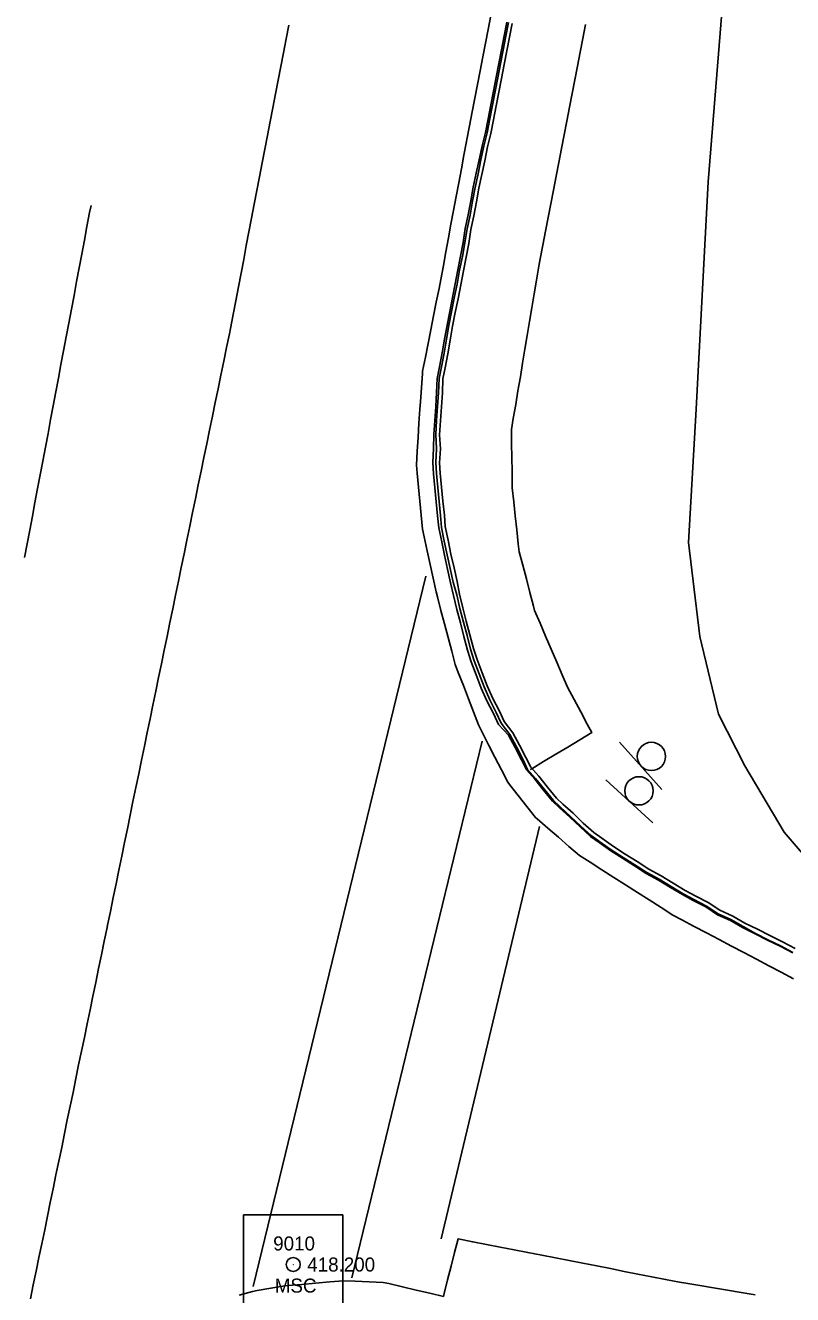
# Model space of a CAD drawing. Extents: x 1901471 to 1963503, y 756461 to 799997.
# Drawn here: x 1929861.3 to 1929915.9, y 773551.6 to 773642 of the extents above; entities that cross this region are included whole.
import ezdxf

# ---------------------------------------------------------------- set-up
doc = ezdxf.new("R2010")
doc.units = 0
for name, color, linetype in [('RD_EX_Bldg', 7, 'Continuous'), ('RD_EX_BldgApp', 7, 'Continuous'), ('RD_EX_Conc', 7, 'Continuous'), ('RD_EX_GuardRail', 7, 'Continuous'), ('RD_EX_Road', 7, 'Continuous'), ('RD_EX_Road_txCode', 7, 'Continuous'), ('RD_HC_Survey', 7, 'Continuous'), ('RD_HC_txCode', 7, 'Continuous'), ('RD_SMD_Locator', 7, 'Continuous')]:
    doc.layers.add(name, color=color, linetype=linetype)

# ---------------------------------------------------------------- blocks, each defined once
blk = doc.blocks.new('SIGN')
at = {"layer": 'RD_EX_BldgApp'}
blk.add_line((-4.52, -2.02), (4.48, -2.02), dxfattribs=at)
blk.add_circle((0, 0), 2, dxfattribs=at)

msp = doc.modelspace()

# ---------------------------------------------------------------- linework, layer by layer
at = {"layer": 'RD_EX_Conc'}
for points in [[(1929915.95, 773575.98), (1929915.06, 773576.45), (1929914.16, 773576.88), (1929913.27, 773577.34), (1929912.37, 773577.78), (1929911.51, 773578.28), (1929910.6, 773578.7), (1929909.76, 773579.25), (1929908.87, 773579.71), (1929908.1, 773580.13), (1929907.25, 773580.64), (1929906.4, 773581.17), (1929905.52, 773581.64), (1929904.67, 773582.18), (1929903.83, 773582.72), (1929902.99, 773583.25), (1929902.17, 773583.83), (1929901.54, 773584.28), (1929900.8, 773584.95), (1929900.08, 773585.64), (1929899.33, 773586.31), (1929898.84, 773586.78), (1929898.21, 773587.56), (1929897.58, 773588.34), (1929896.99, 773589.01), (1929896.63, 773589.72), (1929896.17, 773590.61), (1929895.7, 773591.49), (1929894.99, 773592.25), (1929894.63, 773593.03), (1929894.17, 773593.92), (1929893.76, 773594.84), (1929893.4, 773595.77), (1929893.4, 773595.77), (1929893.04, 773596.7), (1929892.79, 773597.54), (1929892.53, 773598.51), (1929892.28, 773599.48), (1929892.02, 773600.44), (1929891.8, 773601.42), (1929891.58, 773602.33), (1929891.37, 773603.31), (1929891.16, 773604.29), (1929890.95, 773605.26), (1929890.74, 773606.24), (1929890.65, 773607.11), (1929890.55, 773608.1), (1929890.45, 773609.1), (1929890.36, 773610.09), (1929890.31, 773610.9), (1929890.37, 773611.9), (1929890.4, 773612.9), (1929890.46, 773613.89), (1929890.52, 773614.89), (1929890.59, 773615.88), (1929890.63, 773616.88), (1929890.8, 773617.72), (1929890.99, 773618.71), (1929891.15, 773619.69), (1929891.33, 773620.68), (1929891.52, 773621.66), (1929891.71, 773622.64), (1929891.91, 773623.62), (1929892.09, 773624.61), (1929892.29, 773625.59), (1929892.47, 773626.57), (1929892.63, 773627.56), (1929892.84, 773628.54), (1929893.02, 773629.52), (1929893.2, 773630.51), (1929893.41, 773631.49), (1929893.61, 773632.46), (1929893.82, 773633.44), (1929894.06, 773634.4), (1929894.25, 773635.38), (1929894.44, 773636.36), (1929894.63, 773637.34), (1929894.82, 773638.33), (1929895.01, 773639.31), (1929895.2, 773640.29), (1929895.39, 773641.27), (1929895.58, 773642.25)], [(1929915.96, 773576.01), (1929915.08, 773576.48), (1929914.18, 773576.92), (1929913.29, 773577.37), (1929912.41, 773577.85), (1929911.54, 773578.35), (1929910.64, 773578.77), (1929909.8, 773579.32), (1929908.91, 773579.78), (1929908.15, 773580.19), (1929907.29, 773580.71), (1929906.44, 773581.24), (1929905.56, 773581.71), (1929904.71, 773582.25), (1929903.87, 773582.78), (1929903.03, 773583.32), (1929902.21, 773583.9), (1929901.6, 773584.34), (1929900.85, 773585.01), (1929900.13, 773585.7), (1929899.38, 773586.37), (1929898.91, 773586.83), (1929898.27, 773587.61), (1929897.64, 773588.39), (1929897.06, 773589.05), (1929896.73, 773589.77), (1929896.27, 773590.66), (1929895.8, 773591.54), (1929895.19, 773592.35), (1929894.84, 773593.11), (1929894.38, 773594.01), (1929893.97, 773594.92), (1929893.61, 773595.85), (1929893.26, 773596.78), (1929893.26, 773596.78), (1929893.01, 773597.6), (1929892.76, 773598.57), (1929892.5, 773599.53), (1929892.25, 773600.5), (1929892.02, 773601.48), (1929891.77, 773602.37), (1929891.56, 773603.35), (1929891.34, 773604.33), (1929891.13, 773605.3), (1929890.93, 773606.28), (1929890.87, 773607.13), (1929890.77, 773608.12), (1929890.67, 773609.12), (1929890.57, 773610.11), (1929890.52, 773610.89), (1929890.59, 773611.88), (1929890.53, 773612.89), (1929890.59, 773613.89), (1929890.65, 773614.88), (1929890.72, 773615.87), (1929890.77, 773616.87), (1929890.93, 773617.7), (1929891.12, 773618.68), (1929891.28, 773619.67), (1929891.46, 773620.65), (1929891.65, 773621.63), (1929891.84, 773622.61), (1929892.04, 773623.59), (1929892.22, 773624.59), (1929892.42, 773625.57), (1929892.6, 773626.55), (1929892.76, 773627.54), (1929892.97, 773628.52), (1929893.15, 773629.5), (1929893.33, 773630.48), (1929893.54, 773631.46), (1929893.74, 773632.44), (1929893.94, 773633.42), (1929894.18, 773634.38), (1929894.37, 773635.36), (1929894.57, 773636.34), (1929894.76, 773637.32), (1929894.95, 773638.3), (1929895.14, 773639.28), (1929895.33, 773640.26), (1929895.52, 773641.25), (1929895.71, 773642.23)], [(1929895.98, 773642.17), (1929895.79, 773641.19), (1929895.6, 773640.21), (1929895.41, 773639.23), (1929895.22, 773638.25), (1929895.02, 773637.27), (1929894.83, 773636.29), (1929894.64, 773635.3), (1929894.45, 773634.32), (1929894.21, 773633.37), (1929894.01, 773632.39), (1929893.81, 773631.41), (1929893.6, 773630.43), (1929893.42, 773629.45), (1929893.24, 773628.47), (1929893.03, 773627.49), (1929892.87, 773626.5), (1929892.69, 773625.52), (1929892.49, 773624.54), (1929892.31, 773623.54), (1929892.11, 773622.56), (1929891.92, 773621.58), (1929891.72, 773620.6), (1929891.55, 773619.61), (1929891.39, 773618.63), (1929891.2, 773617.65), (1929891.04, 773616.85), (1929891, 773615.85), (1929890.93, 773614.87), (1929890.87, 773613.87), (1929890.8, 773612.87), (1929890.86, 773611.87), (1929890.8, 773610.87), (1929890.85, 773610.14), (1929890.94, 773609.14), (1929891.04, 773608.15), (1929891.14, 773607.15), (1929891.19, 773606.34), (1929891.4, 773605.36), (1929891.61, 773604.38), (1929891.84, 773603.41), (1929892.05, 773602.43), (1929892.22, 773601.53), (1929892.45, 773600.55), (1929892.7, 773599.59), (1929892.96, 773598.62), (1929893.21, 773597.65), (1929893.47, 773596.87), (1929893.83, 773595.93), (1929893.83, 773595.93), (1929894.19, 773595), (1929894.6, 773594.09), (1929895.06, 773593.19), (1929895.4, 773592.46), (1929896.02, 773591.66), (1929896.5, 773590.78), (1929896.95, 773589.89), (1929897.29, 773589.21), (1929897.87, 773588.56), (1929898.49, 773587.78), (1929899.13, 773587.01), (1929899.57, 773586.58), (1929900.31, 773585.92), (1929901.03, 773585.22), (1929901.78, 773584.56), (1929902.36, 773584.14), (1929903.18, 773583.56), (1929904.02, 773583.02), (1929904.87, 773582.49), (1929905.71, 773581.95), (1929906.59, 773581.48), (1929907.44, 773580.95), (1929908.3, 773580.43), (1929909.04, 773580.03), (1929909.93, 773579.57), (1929910.77, 773579.02), (1929911.68, 773578.6), (1929912.54, 773578.1), (1929913.44, 773577.67), (1929914.33, 773577.21), (1929915.23, 773576.77), (1929916.12, 773576.3)], [(1929901.2, 773642.08), (1929901.01, 773641.1), (1929900.82, 773640.12), (1929900.63, 773639.13), (1929900.44, 773638.15), (1929900.25, 773637.17), (1929900.06, 773636.19), (1929899.87, 773635.21), (1929899.68, 773634.23), (1929899.49, 773633.25), (1929899.3, 773632.26), (1929899.11, 773631.28), (1929898.92, 773630.3), (1929898.73, 773629.32), (1929898.54, 773628.34), (1929898.35, 773627.36), (1929898.16, 773626.37), (1929897.97, 773625.39), (1929897.87, 773624.88), (1929897.71, 773623.89), (1929897.54, 773622.9), (1929897.38, 773621.92), (1929897.21, 773620.93), (1929897.04, 773619.95), (1929896.88, 773618.96), (1929896.71, 773617.97), (1929896.55, 773616.99), (1929896.38, 773616), (1929896.22, 773615.02), (1929896.22, 773615.02), (1929896.05, 773614.03), (1929895.92, 773613.25), (1929895.93, 773612.25), (1929895.95, 773611.25), (1929895.96, 773610.25), (1929895.97, 773609.25), (1929895.97, 773609.09), (1929896.08, 773608.09), (1929896.19, 773607.1), (1929896.3, 773606.11), (1929896.4, 773605.12), (1929896.47, 773604.55), (1929896.72, 773603.58), (1929896.98, 773602.62), (1929897.23, 773601.65), (1929897.49, 773600.68), (1929897.57, 773600.37), (1929897.96, 773599.45), (1929898.35, 773598.53), (1929898.74, 773597.61), (1929899.14, 773596.69), (1929899.53, 773595.77), (1929899.9, 773594.9), (1929900.38, 773594.02), (1929900.85, 773593.14), (1929901.32, 773592.26), (1929901.64, 773591.67), (1929900.78, 773591.15), (1929899.93, 773590.64), (1929899.07, 773590.12), (1929898.21, 773589.6), (1929897.36, 773589.09), (1929897.26, 773589.03)]]:
    msp.add_lwpolyline(points, dxfattribs=at)
at = {"layer": 'RD_EX_GuardRail'}
msp.add_lwpolyline([(1930019.03, 773565.77), (1929990.52, 773568.78), (1929962.96, 773571.42), (1929942.25, 773573.87), (1929931.69, 773575.96), (1929924.11, 773578.12), (1929919.69, 773580.14), (1929917.65, 773581.9), (1929915.34, 773584.57), (1929912.54, 773589.31), (1929910.66, 773592.97), (1929909.33, 773598.52), (1929908.52, 773605.21), (1929909.08, 773614.69), (1929909.92, 773630.89), (1929912.11, 773657.96), (1929913.32, 773681.61), (1929914.74, 773706.58), (1929916.36, 773737.32)], dxfattribs=at)
at = {"layer": 'RD_EX_Road'}
for points in [[(1929894.45, 773642.73), (1929894.26, 773641.74), (1929894.07, 773640.76), (1929893.88, 773639.78), (1929893.69, 773638.8), (1929893.5, 773637.82), (1929893.31, 773636.84), (1929893.12, 773635.86), (1929892.93, 773634.87), (1929892.74, 773633.89), (1929892.71, 773633.76), (1929892.53, 773632.78), (1929892.35, 773631.8), (1929892.16, 773630.82), (1929891.98, 773629.84), (1929891.8, 773628.85), (1929891.61, 773627.87), (1929891.43, 773626.89), (1929891.25, 773625.91), (1929891.07, 773624.92), (1929890.88, 773623.94), (1929890.76, 773623.3), (1929890.56, 773622.32), (1929890.37, 773621.34), (1929890.17, 773620.35), (1929889.98, 773619.37), (1929889.79, 773618.39), (1929889.59, 773617.41), (1929889.58, 773617.22), (1929889.5, 773616.23), (1929889.43, 773615.23), (1929889.4, 773614.69), (1929889.33, 773613.69), (1929889.27, 773612.69), (1929889.21, 773611.7), (1929889.15, 773610.7), (1929889.2, 773610.14), (1929889.3, 773609.15), (1929889.39, 773608.15), (1929889.49, 773607.16), (1929889.59, 773606.16), (1929889.71, 773605.6), (1929889.92, 773604.62), (1929890.13, 773603.64), (1929890.34, 773602.67), (1929890.55, 773601.69), (1929890.64, 773601.34), (1929890.89, 773600.37), (1929891.15, 773599.41), (1929891.4, 773598.44), (1929891.66, 773597.47), (1929891.91, 773596.51), (1929892.13, 773595.94), (1929892.49, 773595.01), (1929892.85, 773594.07), (1929893.21, 773593.14), (1929893.56, 773592.21), (1929893.83, 773591.69), (1929894.29, 773590.8), (1929894.74, 773589.91), (1929895.2, 773589.02), (1929895.66, 773588.13), (1929895.78, 773587.98), (1929896.4, 773587.2), (1929897.01, 773586.41), (1929897.63, 773585.62), (1929897.75, 773585.52), (1929898.5, 773584.87), (1929899.26, 773584.22), (1929900.01, 773583.56), (1929900.77, 773582.91), (1929901.52, 773582.43), (1929902.36, 773581.89), (1929903.2, 773581.36), (1929904.04, 773580.82), (1929904.89, 773580.28), (1929905.73, 773579.75), (1929906.57, 773579.21), (1929907.42, 773578.67), (1929908.06, 773578.34), (1929908.94, 773577.87), (1929909.82, 773577.4), (1929910.71, 773576.93), (1929911.59, 773576.47), (1929912.47, 773576), (1929913.36, 773575.53), (1929914.24, 773575.06), (1929915.13, 773574.6), (1929916.01, 773574.13)], [(1929880.06, 773642.05), (1929879.87, 773641.07), (1929879.68, 773640.08), (1929879.49, 773639.1), (1929879.3, 773638.12), (1929879.11, 773637.14), (1929878.92, 773636.16), (1929878.73, 773635.18), (1929878.54, 773634.19), (1929878.36, 773633.21), (1929878.17, 773632.23), (1929877.98, 773631.25), (1929877.79, 773630.27), (1929877.6, 773629.29), (1929877.41, 773628.3), (1929877.22, 773627.32), (1929877.03, 773626.34), (1929876.85, 773625.36), (1929876.66, 773624.38), (1929876.47, 773623.4), (1929876.28, 773622.41), (1929876.09, 773621.43), (1929875.9, 773620.45), (1929875.83, 773620.07), (1929875.63, 773619.09), (1929875.42, 773618.11), (1929875.22, 773617.13), (1929875.02, 773616.15), (1929874.82, 773615.17), (1929874.62, 773614.19), (1929874.42, 773613.21), (1929874.21, 773612.23), (1929874.01, 773611.25), (1929873.81, 773610.28), (1929873.61, 773609.3), (1929873.41, 773608.32), (1929873.2, 773607.34), (1929873, 773606.36), (1929872.8, 773605.38), (1929872.6, 773604.4), (1929872.4, 773603.42), (1929872.19, 773602.44), (1929871.99, 773601.46), (1929871.79, 773600.48), (1929871.59, 773599.5), (1929871.39, 773598.52), (1929871.19, 773597.54), (1929870.98, 773596.57), (1929870.78, 773595.59), (1929870.58, 773594.61), (1929870.38, 773593.63), (1929870.18, 773592.65), (1929869.97, 773591.67), (1929869.77, 773590.69), (1929869.57, 773589.71), (1929869.37, 773588.73), (1929869.17, 773587.75), (1929868.96, 773586.77), (1929868.76, 773585.79), (1929868.56, 773584.81), (1929868.36, 773583.83), (1929868.16, 773582.86), (1929867.96, 773581.88), (1929867.75, 773580.9), (1929867.55, 773579.92), (1929867.35, 773578.94), (1929867.15, 773577.96), (1929867.11, 773577.8), (1929866.91, 773576.82), (1929866.71, 773575.84), (1929866.51, 773574.86), (1929866.31, 773573.88), (1929866.1, 773572.9), (1929865.9, 773571.92), (1929865.7, 773570.94), (1929865.5, 773569.96), (1929865.29, 773568.98), (1929865.09, 773568), (1929864.89, 773567.03), (1929864.69, 773566.05), (1929864.49, 773565.07), (1929864.28, 773564.09), (1929864.08, 773563.11), (1929863.88, 773562.13), (1929863.68, 773561.15), (1929863.47, 773560.17), (1929863.27, 773559.19), (1929863.07, 773558.21), (1929862.87, 773557.23), (1929862.67, 773556.25), (1929862.46, 773555.27), (1929862.26, 773554.3), (1929862.06, 773553.32), (1929861.86, 773552.34), (1929861.65, 773551.36)], [(1929861.24, 773604.13), (1929861.43, 773605.11), (1929861.61, 773606.09), (1929861.8, 773607.07), (1929861.98, 773608.06), (1929862.17, 773609.04), (1929862.35, 773610.02), (1929862.54, 773611), (1929862.72, 773611.99), (1929862.91, 773612.97), (1929863.09, 773613.95), (1929863.28, 773614.93), (1929863.46, 773615.92), (1929863.65, 773616.9), (1929863.83, 773617.88), (1929864.02, 773618.86), (1929864.2, 773619.85), (1929864.39, 773620.83), (1929864.57, 773621.81), (1929864.76, 773622.79), (1929864.94, 773623.78), (1929865.13, 773624.76), (1929865.31, 773625.74), (1929865.5, 773626.72), (1929865.68, 773627.71), (1929865.87, 773628.69), (1929865.97, 773629.21)], [(1929889.81, 773602.8), (1929877.53, 773552.22)], [(1929893.82, 773591.05), (1929884.55, 773552.85)], [(1929897.91, 773584.98), (1929890.91, 773555.63)], [(1929913.27, 773551.63), (1929912.28, 773551.79), (1929911.3, 773551.96), (1929910.31, 773552.13), (1929909.33, 773552.3), (1929908.34, 773552.46), (1929907.88, 773552.54), (1929906.9, 773552.73), (1929905.91, 773552.92), (1929904.93, 773553.11), (1929903.95, 773553.3), (1929902.97, 773553.5), (1929901.99, 773553.69), (1929901.01, 773553.88), (1929900.03, 773554.07), (1929899.05, 773554.26), (1929898.07, 773554.45), (1929897.09, 773554.64), (1929896.11, 773554.83), (1929895.12, 773555.02), (1929894.14, 773555.21), (1929893.16, 773555.4), (1929892.12, 773555.61), (1929891.87, 773554.64), (1929891.62, 773553.67), (1929891.37, 773552.7), (1929891.13, 773551.73), (1929891.07, 773551.52), (1929890.1, 773551.75), (1929889.12, 773551.97), (1929888.15, 773552.2), (1929887.18, 773552.43), (1929886.77, 773552.52), (1929885.78, 773552.56), (1929884.78, 773552.61), (1929883.96, 773552.64), (1929882.97, 773552.55), (1929881.97, 773552.47), (1929880.98, 773552.38), (1929879.98, 773552.29), (1929879.78, 773552.27), (1929878.79, 773552.1), (1929877.81, 773551.94), (1929877.48, 773551.88), (1929876.53, 773551.6)]]:
    msp.add_lwpolyline(points, dxfattribs=at)
at = {"layer": 'RD_HC_Survey'}
msp.add_lwpolyline([(1929883.909, 773557.328), (1929876.837, 773557.328), (1929876.837, 773550.256), (1929883.909, 773550.256)], close=True, dxfattribs=at)
msp.add_circle((1929880.373, 773553.792), 0.5, dxfattribs=at)
at = {"layer": 'RD_SMD_Locator'}
msp.add_circle((1929880.373, 773553.792), 0.001, dxfattribs=at)

# ---------------------------------------------------------------- block references
at = {"layer": 'RD_EX_Bldg', "xscale": 0.5039370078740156}
for p, yscale, rotation in [((1929905.89, 773589.97), 0.5039370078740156, -48.355037), ((1929905, 773587.52), 0.5039370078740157, -42.22426200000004)]:
    msp.add_blockref('SIGN', p, dxfattribs=dict(at, yscale=yscale, rotation=rotation))

# ---------------------------------------------------------------- texts
at = {"layer": 'RD_EX_Road_txCode'}
msp.add_text('418.200', height=1, dxfattribs=at).set_placement((1929881.373, 773553.292))
at = {"layer": 'RD_HC_txCode'}
for s, p in [('9010', (1929878.948, 773554.792)), ('MSC', (1929879.058, 773551.792))]:
    msp.add_text(s, height=1, dxfattribs=at).set_placement(p)

doc.saveas('drawing.dxf')
